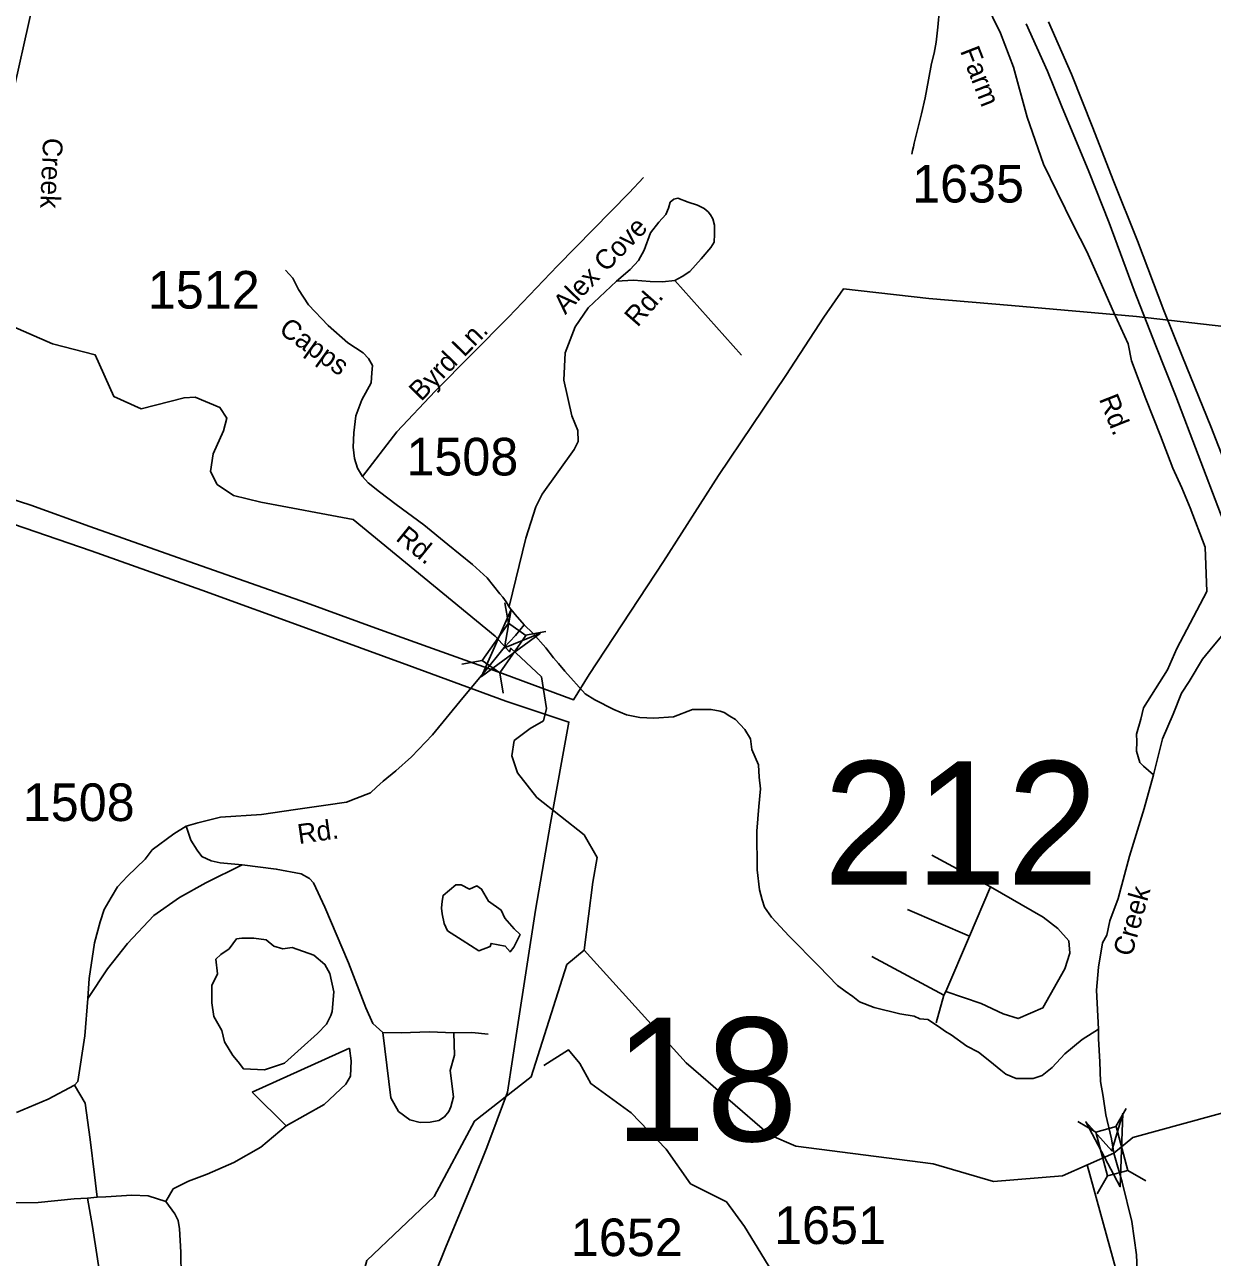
# Model space of a CAD drawing. Extents: x 884530 to 1028605, y 526725 to 653634.
# Drawn here: x 965749 to 969696, y 599366 to 603462 of the extents above; entities that cross this region are included whole.
import ezdxf

# ---------------------------------------------------------------- set-up
doc = ezdxf.new("R2010")
doc.units = 0
for name, color, linetype in [('Exist Hydrographic Creek Single Shore', 7, 'Continuous'), ('Exist Hydrographic Creek Single Shore Label', 7, 'Continuous'), ('Exist Hydrographic Pond Under 1500 Sq Ft', 7, 'Continuous'), ('Exist Road Non-System Type 51', 7, 'Continuous'), ('Exist Road Non-System Type 51 Label', 7, 'Continuous'), ('Exist Road Primary Interstate Divided Center Attributed', 7, 'Continuous'), ('Exist Road Primary US Service Attributed', 7, 'Continuous'), ('Exist Road Secondary Structure Standard Bridge Attributed CELL', 7, 'Continuous'), ('Exist Road Secondary Structure Standard Bridge CELL', 7, 'Continuous'), ('Exist Road Secondary Structure Standard Bridge Number Label', 7, 'Continuous'), ('Exist Road Secondary Type 51 Attributed', 7, 'Continuous'), ('Exist Road Secondary Type 51 Label', 7, 'Continuous'), ('Exist Road Secondary Type 51 Number Label', 7, 'Continuous'), ('Exist Utilities Electrical Transmission Line', 7, 'Continuous')]:
    doc.layers.add(name, color=color, linetype=linetype)

msp = doc.modelspace()

# ---------------------------------------------------------------- linework, layer by layer
at = {"layer": 'Exist Hydrographic Creek Single Shore'}
for points in [[(965698.9, 603181.5), (965779.1, 603542.7)], [(967608.2, 600386.2), (967637.4, 600612.4), (967651.8, 600694.2), (967608.2, 600769.3), (967451.4, 600893.4), (967386.3, 600975.9), (967367.6, 601032.1), (967375.8, 601082.7), (967428.3, 601123), (967473.3, 601148.8), (967482.5, 601189.5), (967466, 601294.8), (967364.1, 601389.7), (967360.5, 601378.1), (967312.9, 601429.8), (966840.2, 601816.9), (966533.9, 601875.3), (966442.7, 601897.2), (966388.1, 601933.7), (966366.3, 601977.2), (966375, 602035), (966410, 602112), (966420.5, 602154), (966397.8, 602189), (966315.5, 602224), (966278.7, 602221.9), (966136.5, 602185.4), (966045.3, 602225.6), (965983.3, 602364.2), (965841.1, 602400.7), (965684.3, 602470)], [(966257.3, 596154.5), (966180.9, 596303.6), (966162.2, 596657.5), (966147.9, 597129.3), (966181.2, 597348.9), (966331.9, 597808.2), (966820.5, 599118), (966886.1, 599355.1), (967109.6, 599567.9), (967243.5, 599818.5), (967432, 599965.1), (967550.6, 600338.4), (967608.2, 600386.2)], [(969368.3, 599711.8), (969197.8, 599636.1), (968968.1, 599617.8), (968767.6, 599676.2), (968311.8, 599734.6), (968224.4, 599773.2), (967947.2, 600011.9), (967608.2, 600386.2)], [(969439.6, 599159.3), (969365.2, 599133.2), (969190.3, 599088.5), (968963.2, 599077.3), (968780.9, 599066.1), (968624.5, 599069.9), (968505.5, 599118.3), (968371.5, 599177.9), (968252.4, 599285.9), (968140.7, 599468.4), (968081.2, 599550.3), (967962.1, 599609.9), (967880.2, 599725.4), (967764.8, 599846.4), (967630.8, 599943.3), (967593.6, 600010.3), (967556.4, 600055), (967474.5, 600002.9)], [(969368.3, 599711.8), (969431.9, 599763.5), (969779.8, 599858.7), (970149.5, 599815.1), (970621.1, 599948.2), (970683.6, 599971.1), (970775.4, 600071.5)], [(971130.1, 597072), (971099.9, 597164.5), (970816.7, 597492.5), (970556.2, 597738.3), (970366.8, 597891.1), (969767.4, 598155.9), (969617.7, 598411.6), (969532.1, 598830.1), (969465.7, 599092.2), (969376.4, 599323.1), (969279.6, 599673.2)]]:
    msp.add_lwpolyline(points, dxfattribs=at)
at = {"layer": 'Exist Hydrographic Pond Under 1500 Sq Ft'}
for points in [[(967181.6, 600603.1), (967199.1, 600603.1), (967227.1, 600589.1), (967251.6, 600599.6), (967267.3, 600589.1), (967290, 600548.8), (967332, 600519.1), (967344.3, 600492.8), (967375.8, 600457.8), (967395, 600438.5), (967374, 600396.5), (967361.8, 600380.8), (967346, 600400), (967298.8, 600408.8), (967295.3, 600398.3), (967258.6, 600384.3), (967202.6, 600419.3), (967153.6, 600450.8), (967143.1, 600475.3), (967136.1, 600506.8), (967134.3, 600526.1), (967136.1, 600548.8), (967139.6, 600568.1)], [(966545.6, 599988.7), (966612.1, 600011.4), (966668.1, 600060.4), (966722.3, 600109.4), (966752.1, 600140.9), (966766, 600169), (966771.3, 600183), (966776.5, 600247.7), (966762.6, 600309), (966746.8, 600338.8), (966710.1, 600370.3), (966638.3, 600394.8), (966606.8, 600391.3), (966577.1, 600400), (966550.9, 600421), (966510.6, 600426.3), (966470.4, 600426.3), (966452.9, 600424.5), (966428.4, 600391.3), (966400.4, 600372), (966384.6, 600356.3), (966389.9, 600307.2), (966370.6, 600268.7), (966370.6, 600233.7), (966370.6, 600211), (966377.6, 600165.5), (966403.9, 600119.9), (966412.6, 600081.4), (966440.6, 600035.9), (966458.1, 600014.9), (966475.6, 599992.2)]]:
    msp.add_lwpolyline(points, close=True, dxfattribs=at)
at = {"layer": 'Exist Road Non-System Type 51'}
for p, q in [((967909.3, 602611.9), (968130.8, 602363.8)), ((968959.1, 600596.4), (968763.9, 600701.9)), ((968888.4, 600432.4), (968959.1, 600596.4)), ((968888.4, 600432.4), (968682.9, 600521.4)), ((968809.6, 600249.3), (968888.4, 600432.4)), ((968804, 600236.6), (968564.5, 600365.1)), ((968804, 600236.6), (968809.6, 600249.3)), ((968777.6, 600144.7), (968804, 600236.6)), ((966504.5, 599915.1), (966828.2, 600060.4)), ((966618.2, 599803.1), (966504.5, 599915.1)), ((965990.1, 599565.4), (965958, 599562.5))]:
    msp.add_line(p, q, dxfattribs=at)
for points in [[(968825.5, 603749.2), (968816.9, 603733.6), (968810.7, 603716.2), (968804.7, 603685.1), (968789.9, 603565.5), (968789.1, 603513.5), (968783.8, 603452.9), (968777.8, 603403.5), (968771.7, 603366.3), (968762.1, 603332.7), (968753, 603277.9), (968741.1, 603218.9), (968728.7, 603165.2), (968716.6, 603116.2), (968705.1, 603067.9), (968702.4, 603055.7), (968699.8, 603043.3), (968697.1, 603030.7)], [(966871.9, 601959.9), (966985.6, 602108.5), (967113.3, 602243.3), (967356.5, 602490.1), (967519.2, 602659.9), (967758.1, 602903.2), (967805.3, 602954)], [(967715.2, 602609.3), (967760.8, 602648.2), (967788.3, 602678.2), (967807.8, 602712.5), (967829, 602769.3), (967856.6, 602804.9), (967879.1, 602830.6), (967888.1, 602852.3), (967894.4, 602871.4), (967905.7, 602881.4), (967920, 602885), (967954, 602872), (967984.6, 602861.6), (968007.2, 602850.2), (968020.3, 602839.5), (968028.4, 602829.6), (968035.4, 602816.1), (968041, 602795.5), (968041, 602764.9), (968039.8, 602739.3), (968029.7, 602721.1), (967997.5, 602683.2), (967959.2, 602641.9), (967934, 602624.6), (967909.3, 602611.9)], [(967358.8, 601527.8), (967414.1, 601754.8), (967447.2, 601859.4), (967468.5, 601902), (967575.4, 602050.3), (967588.2, 602076.5), (967586.9, 602113.3), (967567.4, 602161.9), (967540.6, 602280.6), (967544.8, 602371), (967578.7, 602457.3), (967621.1, 602520.9), (967715.2, 602609.3)], [(967909.3, 602611.9), (967868.4, 602607.3), (967827.4, 602608.6), (967772.4, 602612.3), (967715.2, 602609.3)], [(966472.1, 600669.6), (966398.6, 600676.6), (966368.9, 600683.6), (966337.4, 600697.6), (966321.7, 600718.6), (966300.7, 600751.9), (966286.1, 600798.4)], [(965959.3, 600226.3), (966024.2, 600324.7), (966090.7, 600408.8), (966178.2, 600501.5), (966263.9, 600561.1), (966351.4, 600610.1), (966472.1, 600669.6)], [(966472.1, 600669.6), (966585, 600655.6), (966667.2, 600639.8), (966695.2, 600624.1), (966709.2, 600610.1), (966745.9, 600529.6), (966824.7, 600344), (966882.4, 600195.2), (966906, 600142.7), (966939.3, 600112.9)], [(968809.6, 600249.3), (968927, 600208.9), (969000.5, 600175), (969050.9, 600158.9), (969132.6, 600195.3), (969206, 600324.9), (969221.7, 600376), (969219.2, 600417.3), (969182.2, 600458.7), (969133.8, 600496.5), (968959.1, 600596.4)], [(966939.3, 600112.9), (967000.5, 600111.2), (967093.2, 600114.7), (967175.5, 600111.2)], [(966939.3, 600112.9), (966965.5, 599895.9), (966991.7, 599850.4), (967028.5, 599822.4), (967063.5, 599813.6), (967096.7, 599815.4), (967124.7, 599820.6), (967144, 599832.9), (967158, 599850.4), (967165, 599866.1), (967173.7, 599899.4), (967163.2, 599986.9), (967177.2, 600037.7), (967175.5, 600111.2)], [(967175.5, 600111.2), (967234.9, 600112.9), (967289.2, 600107.7)], [(966618.2, 599803.1), (966744.2, 599873.1), (966815.9, 599941.4), (966831.7, 599967.6), (966833.4, 600018.4), (966828.2, 600060.4)], [(965914.4, 599937.4), (965949.9, 599878.4), (965966.7, 599756.9), (965980.8, 599640.4), (965990.1, 599565.4)], [(966218.4, 599551), (966242.9, 599593), (966293.7, 599619.3), (966354.9, 599642.1), (966444.1, 599680.6), (966533.4, 599731.3), (966618.2, 599803.1)], [(965958, 599562.5), (965913.9, 599559.9), (965793.3, 599548.2), (965717.2, 599546.7), (965648.9, 599526.5)], [(966016.5, 599172.2), (966009, 599242.5), (965990.9, 599361.1), (965974.7, 599467.9), (965958, 599562.5)], [(966218.4, 599551), (966158.9, 599570.3), (966104.7, 599572), (966018.1, 599566.5), (965990.1, 599565.4)], [(966292.5, 599168.6), (966269.2, 599300.7), (966267.4, 599383), (966263.9, 599460), (966258.7, 599488), (966248.2, 599510.8), (966218.4, 599551)]]:
    msp.add_lwpolyline(points, dxfattribs=at)
at = {"layer": 'Exist Road Primary Interstate Divided Center Attributed'}
for points in [[(969077, 603464.6), (969148.1, 603307.5), (969194.4, 603191.7), (969285.3, 602973.4), (969353.1, 602803), (969435.8, 602578.1), (969508.5, 602394.5), (969574.6, 602227.4), (969723.4, 601837.1), (969783.2, 601689.2), (969832.8, 601557.7)], [(969885.5, 601626.2), (969835.9, 601755.2), (969792.9, 601865.2), (969690.4, 602126.5), (969596.1, 602358.1), (969535, 602511.9), (969447.3, 602743.5), (969366.3, 602945.2), (969298.5, 603118.9), (969227.4, 603297.5), (969151.4, 603471.2)]]:
    msp.add_lwpolyline(points, dxfattribs=at)
at = {"layer": 'Exist Road Primary US Service Attributed'}
msp.add_lwpolyline([(969500.2, 600969.2), (969466.8, 600998), (969454.5, 601010.3), (969444.2, 601047.2), (969444.6, 601079.6), (969443.5, 601103.8), (969458.1, 601154.1), (969467.5, 601191.7), (969546.7, 601318), (969577.4, 601388.8), (969677.9, 601577.6), (969671.7, 601725.3), (969622.5, 601856.6), (969593.9, 601923), (969564.7, 601988.2), (969523.1, 602095.3), (969475, 602218.5), (969427.3, 602344.1), (969416, 602401.2), (969367.5, 602506.8), (969322.9, 602608.6), (969278.3, 602708.2), (969234.8, 602794.5), (969179.9, 602904.5), (969135.2, 602997.7), (969080.7, 603153.6), (969034.5, 603319.9), (968991.4, 603432.8), (968939.7, 603539.9)], dxfattribs=at)
at = {"layer": 'Exist Road Secondary Structure Standard Bridge Attributed CELL'}
for points in [[(967463.5, 601439.5), (967266.7, 601295.6), (967365.2, 601518.7), (967343.1, 601390.6)], [(969398.2, 599844.2), (969389.7, 599600.5), (969275.2, 599815.8), (969362.3, 599719.3)]]:
    msp.add_lwpolyline(points, close=True, dxfattribs=at)
at = {"layer": 'Exist Road Secondary Structure Standard Bridge CELL'}
for p, q in [((967356.7, 601472.3), (967344.7, 601540.2)), ((967413.2, 601432.7), (967481.1, 601444.7)), ((967201.8, 601336.7), (967269.7, 601348.7)), ((967339.5, 601240.3), (967327.6, 601308.2)), ((969375.1, 599800), (969409.6, 599859.8)), ((969308.4, 599782.2), (969248.7, 599816.7)), ((969312.7, 599576.4), (969347.2, 599636.1)), ((969475.2, 599619.9), (969415.4, 599654.4))]:
    msp.add_line(p, q, dxfattribs=at)
for points in [[(967269.7, 601348.7), (967356.4, 601472.5), (967414.2, 601432), (967327.6, 601308.2)], [(969347.2, 599636.1), (969308.1, 599782.1), (969376.3, 599800.4), (969415.4, 599654.4)]]:
    msp.add_lwpolyline(points, close=True, dxfattribs=at)
at = {"layer": 'Exist Road Secondary Type 51 Attributed'}
for points in [[(967409.3, 601466.9), (967378.7, 601502), (967359.8, 601525.4), (967349, 601544.3), (967338.2, 601559.6), (967328.3, 601570.5), (967286.2, 601624), (967236.7, 601668.1), (967154.8, 601734.8), (967075.1, 601799.7), (966982.9, 601867.4), (966928.1, 601909.2), (966890.9, 601939), (966871.9, 601959.9), (966854.8, 601988.4), (966845, 602019.7), (966840.8, 602057.6), (966842.6, 602105.6), (966849.9, 602161.9), (966869.8, 602215.2), (966900.8, 602271.3), (966902.5, 602304.6), (966904.3, 602329.1), (966891.2, 602352.1), (966873.7, 602370.7), (966822.9, 602404.7), (966757.3, 602462.1), (966692.6, 602530.4), (966659.1, 602581.6), (966640.5, 602618.8), (966615.6, 602645.3)], [(969832.8, 601557.7), (969756.5, 601465.2), (969698.1, 601396.8), (969663.6, 601352.9), (969618.9, 601279.1), (969593.5, 601239.8), (969565.2, 601170.3), (969530.3, 601088.2), (969514.2, 601026.7), (969500.2, 600969.2)], [(967342.1, 601391.8), (967379.6, 601431.8), (967409.3, 601466.9)], [(967409.3, 601466.9), (967438.1, 601439.9), (967481.3, 601390.4), (967506.5, 601358), (967522.7, 601339.1), (967544.3, 601312.9), (967611.1, 601238.5), (967643.9, 601218.4), (967707.3, 601186.3), (967748.8, 601168.8), (967793.4, 601160), (967839.2, 601157.5), (967905.3, 601161.4), (967968.4, 601185.5), (968030.4, 601185.5), (968059.8, 601180.5), (968073.8, 601176), (968092.4, 601163.6), (968110.6, 601152.7), (968142.2, 601119.1), (968161.2, 601088.3), (968165.3, 601052.8), (968187.5, 601001.9), (968189.4, 600960.7), (968194, 600922.6), (968188.5, 600864.2), (968181.7, 600782.3), (968183.6, 600652.8), (968190.9, 600587.1), (968200, 600553.1), (968207.1, 600528.8), (968231, 600495.9), (968289.5, 600432.4), (968388.1, 600333), (968450, 600268.7), (968475.4, 600249.8), (968500.7, 600232.9), (968522.7, 600215), (968571.9, 600196), (968657.3, 600175.1), (968704.5, 600167.3), (968724.1, 600158.7), (968750.2, 600156.3), (968785.6, 600132.9), (968809, 600116.3), (968827.9, 600105.5), (968879.5, 600067.3), (968918.8, 600047.3), (968956.6, 600017.9), (968993.4, 599987.9), (969009.3, 599974.3), (969044.1, 599959.6), (969100.3, 599959.5), (969130.7, 599970.5), (969163.1, 599996.9), (969206.1, 600042.2), (969262.7, 600089.7), (969317, 600123.7)], [(965721.3, 599847.5), (965826.8, 599891.8), (965914.4, 599937.4), (965925.1, 599950.2), (965948.6, 600102.2), (965959.3, 600226.3), (965963.6, 600292.6), (965981.2, 600410.2), (965999.9, 600480.1), (966013, 600521.1), (966036, 600560.9), (966057.6, 600596.9), (966091, 600631.8), (966149.3, 600689.3), (966172.4, 600719.6), (966244.3, 600773.1), (966286.1, 600798.4), (966324.6, 600809.1), (966400, 600827.9), (966536.3, 600836.9), (966649.1, 600853.3), (966749.7, 600867.9), (966818.6, 600877.6), (966849.8, 600889.8), (966897.7, 600909.7), (966917.7, 600928.1), (966940.4, 600948.4), (966982.3, 600982.4), (967034.4, 601029.3), (967104.6, 601101.9), (967204.8, 601224.7), (967272.7, 601306.2), (967315.9, 601358.9), (967342.1, 601391.8)], [(969500.2, 600969.2), (969468.8, 600857.5), (969421, 600698.8), (969382.6, 600558.4), (969354.7, 600483.9), (969345, 600436.3), (969330.5, 600411.2), (969317.5, 600329.5), (969310.8, 600253.6), (969317, 600123.7)], [(969317, 600123.7), (969317, 600092), (969321.5, 600015), (969323.7, 599950.1), (969332.7, 599900.3), (969342, 599839.6), (969361.2, 599759), (969368.3, 599711.8)], [(969368.3, 599711.8), (969396.1, 599616), (969427.7, 599484.7), (969443.6, 599373.7), (969445.9, 599323.6), (969447.7, 599317.6), (969456.3, 599275.2), (969456.2, 599271.2), (969454.9, 599235.2), (969451.3, 599187.3), (969435, 599121.8), (969411.7, 599028.6), (969393.9, 598979.2), (969359.1, 598842.2), (969356.9, 598830.3), (969317.2, 598655.4), (969294.4, 598574.2)]]:
    msp.add_lwpolyline(points, dxfattribs=at)
at = {"layer": 'Exist Utilities Electrical Transmission Line'}
for points in [[(963386.1, 602621.5), (963631.5, 602538.9), (964248.2, 602317.5), (964483.6, 602237.3), (964882.9, 602097.4), (965236.9, 601973.1), (965636.1, 601827.2), (965970.3, 601713.4), (966338.1, 601582.6), (966697.8, 601452.1), (967025.9, 601332.7), (967348, 601213.6), (967557.6, 601144.2), (967496, 600808.1), (967446, 600519.6), (967386.6, 600131.5), (967353, 599914.5), (967284.7, 599730.6), (967238.8, 599618.1), (967149.3, 599403), (967035.3, 599118.9)], [(969772.5, 602454.6), (969443.6, 602491.8), (969028.6, 602528.4), (968753.2, 602551.9), (968470, 602583.6), (968404.9, 602489.9), (968278, 602296), (968054.4, 601963.6), (967872.4, 601677.8), (967625.2, 601302), (967572.3, 601217.7), (967337.2, 601306), (967103.8, 601388.2), (966916.1, 601456.5), (966685, 601540.6), (966275.6, 601684.9), (965965.1, 601793.8), (965769.5, 601864.5), (965535.9, 601940.7)]]:
    msp.add_lwpolyline(points, dxfattribs=at)

# ---------------------------------------------------------------- texts
at = {"layer": 'Exist Hydrographic Creek Single Shore Label'}
msp.add_text('Creek', height=65.62, rotation=267.5254, dxfattribs=at).set_placement((965810.4, 603086.3))
msp.add_text('Creek', height=65.62, rotation=267.5254, dxfattribs=at).set_placement((965810.4, 603086.3))
at = {"layer": 'Exist Road Non-System Type 51 Label'}
for s, rotation, p in [('Alex Cove', 45.9467, (967545.3, 602496.3)), ('Rd.', 48.6737, (967785.3, 602454)), ('Byrd Ln.', 45.8308, (967066.3, 602207.4))]:
    msp.add_text(s, height=65.62, rotation=rotation, dxfattribs=at).set_placement(p)
at = {"layer": 'Exist Road Secondary Structure Standard Bridge Number Label'}
for s, p in [('212', (968402.6, 600604)), ('18', (967708.3, 599751.9))]:
    msp.add_text(s, height=410.1, dxfattribs=at).set_placement(p)
at = {"layer": 'Exist Road Secondary Type 51 Label'}
for s, rotation, p in [('Farm', 291.2389, (968856.7, 603374.4)), ('Capps', 324.3849, (966589.9, 602439.7)), ('Rd.', 291.6797, (969318.3, 602218)), ('Rd.', 320.8834, (966978.8, 601750.5)), ('Rd.', 8.2545, (966660.4, 600738.9)), ('Creek', 74.4251, (969427.8, 600362.2))]:
    msp.add_text(s, height=65.62, rotation=rotation, dxfattribs=at).set_placement(p)
at = {"layer": 'Exist Road Secondary Type 51 Number Label'}
for s, p in [('1635', (968698.1, 602870.6)), ('1512', (966158.1, 602518.1)), ('1508', (967017.4, 601963.7)), ('1508', (965742.5, 600815.4)), ('1651', (968239.4, 599410.1)), ('1652', (967564.1, 599369.8))]:
    msp.add_text(s, height=125, dxfattribs=at).set_placement(p)

doc.saveas('drawing.dxf')
